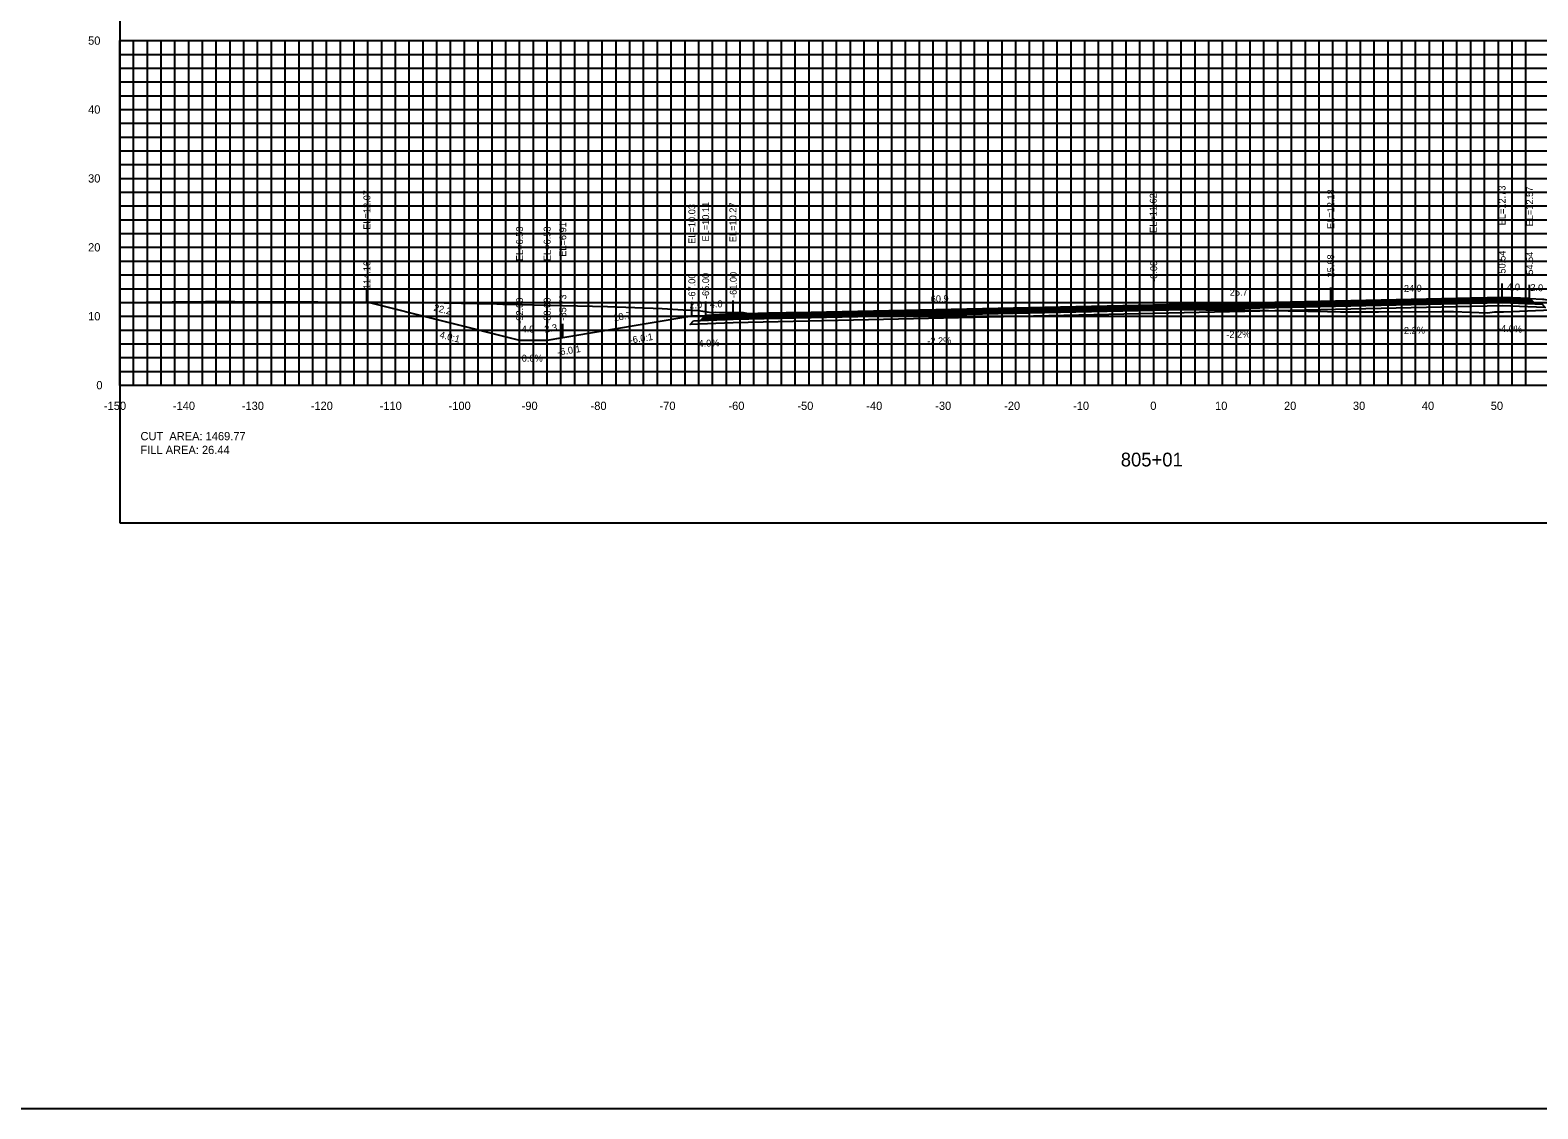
# Model space of a CAD drawing. Extents: x 1797419 to 1809236, y 248759 to 251512.
# Drawn here: x 1803488 to 1803706.7, y 249994.4 to 250150.9 of the extents above; entities that cross this region are included whole.
import ezdxf

# ---------------------------------------------------------------- set-up
doc = ezdxf.new("R2010")
doc.units = 0
for name, color, linetype in [('1', 7, 'Continuous'), ('10', 7, 'Continuous'), ('3', 7, 'Continuous'), ('31', 7, 'Continuous'), ('4', 7, 'Continuous'), ('60', 7, 'Continuous'), ('ANNO-TXT', 7, 'Continuous'), ('BASE', 7, 'Continuous'), ('CL-CNST', 7, 'Continuous'), ('Level 55', 7, 'Continuous'), ('Level 62', 7, 'Continuous'), ('LOWER BINDER', 7, 'Continuous'), ('M-ROADS', 7, 'Continuous'), ('UPPER BINDER', 7, 'Continuous'), ('WEARING', 7, 'Continuous')]:
    doc.layers.add(name, color=color, linetype=linetype)

msp = doc.modelspace()

# ---------------------------------------------------------------- linework, layer by layer
for p, q in [((1803676.68, 250111.61), (1803676.68, 250113.61)), ((1803701.54, 250112.16), (1803701.54, 250114.16)), ((1803705.54, 250112), (1803705.54, 250114)), ((1803536.85, 250111.51), (1803536.85, 250113.51)), ((1803584, 250109.47), (1803584, 250111.47)), ((1803586, 250109.55), (1803586, 250111.55)), ((1803590, 250109.71), (1803590, 250111.71)), ((1803651, 250111.05), (1803651, 250113.05)), ((1803559, 250105.97), (1803559, 250107.97)), ((1803563, 250105.97), (1803563, 250107.97)), ((1803565.27, 250106.34), (1803565.27, 250108.34))]:
    msp.add_line(p, q)
msp.add_lwpolyline([(1803501, 250079.43), (1803801, 250079.43), (1803801, 250269.43), (1803501, 250269.43)], close=True)
at = {"layer": '60'}
for p, q in [((1803500.94, 250149.43), (1803501, 250149.43)), ((1803501, 250099.43), (1803501, 250149.43)), ((1803500.94, 250139.43), (1803501, 250139.43)), ((1803500.94, 250129.43), (1803501, 250129.43)), ((1803500.94, 250119.43), (1803501, 250119.43)), ((1803500.94, 250109.43), (1803501, 250109.43)), ((1803500.94, 250099.43), (1803501, 250099.43)), ((1803501, 250099.43), (1803801, 250099.43)), ((1803501, 250099.37), (1803501, 250099.43)), ((1803511, 250099.37), (1803511, 250099.43)), ((1803521, 250099.37), (1803521, 250099.43)), ((1803531, 250099.37), (1803531, 250099.43)), ((1803541, 250099.37), (1803541, 250099.43)), ((1803551, 250099.37), (1803551, 250099.43)), ((1803561, 250099.37), (1803561, 250099.43)), ((1803571, 250099.37), (1803571, 250099.43)), ((1803581, 250099.37), (1803581, 250099.43)), ((1803591, 250099.37), (1803591, 250099.43)), ((1803601, 250099.37), (1803601, 250099.43)), ((1803611, 250099.37), (1803611, 250099.43)), ((1803621, 250099.37), (1803621, 250099.43)), ((1803631, 250099.37), (1803631, 250099.43)), ((1803641, 250099.37), (1803641, 250099.43)), ((1803651, 250099.37), (1803651, 250099.43)), ((1803661, 250099.37), (1803661, 250099.43)), ((1803671, 250099.37), (1803671, 250099.43)), ((1803681, 250099.37), (1803681, 250099.43)), ((1803691, 250099.37), (1803691, 250099.43)), ((1803701, 250099.37), (1803701, 250099.43))]:
    msp.add_line(p, q, dxfattribs=at)
at = {"layer": 'BASE'}
msp.add_lwpolyline([(1803584.25, 250108.76), (1803585.25, 250108.8), (1803590, 250108.99), (1803651, 250110.33), (1803701.54, 250111.44), (1803706.29, 250111.25), (1803707.29, 250111.21), (1803707.81, 250110.69), (1803701.54, 250110.94), (1803651, 250109.83), (1803590, 250108.49), (1803583.73, 250108.24)], close=True, dxfattribs=at)
at = {"layer": 'CL-CNST'}
msp.add_lwpolyline([(1803536.85, 250111.51), (1803559, 250105.97), (1803562.13, 250105.97), (1803563, 250105.97), (1803565.27, 250106.34), (1803584, 250109.47), (1803586, 250109.55), (1803589.95, 250109.71), (1803590, 250109.71), (1803650.98, 250111.05), (1803651, 250111.05), (1803676.68, 250111.61), (1803701.54, 250112.16), (1803705.54, 250112), (1803707.41, 250111.93), (1803707.54, 250111.92), (1803708.09, 250111.83), (1803728.54, 250108.42), (1803732.54, 250108.42), (1803765.21, 250110.05), (1803801, 250111.84)], dxfattribs=at)
at = {"layer": 'Level 55'}
msp.add_line((1803817.39, 249994.4), (1802790.13, 249994.4), dxfattribs=at)
at = {"layer": 'Level 62'}
for p, q in [((1803501, 250149.43), (1803801, 250149.43)), ((1803501, 250099.43), (1803501, 250149.43)), ((1803501, 250149.43), (1803801, 250149.43)), ((1803501, 250099.43), (1803501, 250149.43)), ((1803503, 250099.43), (1803503, 250149.43)), ((1803503, 250099.43), (1803503, 250149.43)), ((1803505, 250099.43), (1803505, 250149.43)), ((1803505, 250099.43), (1803505, 250149.43)), ((1803507, 250099.43), (1803507, 250149.43)), ((1803507, 250099.43), (1803507, 250149.43)), ((1803509, 250099.43), (1803509, 250149.43)), ((1803509, 250099.43), (1803509, 250149.43)), ((1803511, 250099.43), (1803511, 250149.43)), ((1803511, 250099.43), (1803511, 250149.43)), ((1803513, 250099.43), (1803513, 250149.43)), ((1803513, 250099.43), (1803513, 250149.43)), ((1803515, 250099.43), (1803515, 250149.43)), ((1803515, 250099.43), (1803515, 250149.43)), ((1803517, 250099.43), (1803517, 250149.43)), ((1803517, 250099.43), (1803517, 250149.43)), ((1803519, 250099.43), (1803519, 250149.43)), ((1803519, 250099.43), (1803519, 250149.43)), ((1803521, 250099.43), (1803521, 250149.43)), ((1803521, 250099.43), (1803521, 250149.43)), ((1803523, 250099.43), (1803523, 250149.43)), ((1803523, 250099.43), (1803523, 250149.43)), ((1803525, 250099.43), (1803525, 250149.43)), ((1803525, 250099.43), (1803525, 250149.43)), ((1803527, 250099.43), (1803527, 250149.43)), ((1803527, 250099.43), (1803527, 250149.43)), ((1803529, 250099.43), (1803529, 250149.43)), ((1803529, 250099.43), (1803529, 250149.43)), ((1803531, 250099.43), (1803531, 250149.43)), ((1803531, 250099.43), (1803531, 250149.43)), ((1803533, 250099.43), (1803533, 250149.43)), ((1803533, 250099.43), (1803533, 250149.43)), ((1803535, 250099.43), (1803535, 250149.43)), ((1803535, 250099.43), (1803535, 250149.43)), ((1803537, 250099.43), (1803537, 250149.43)), ((1803537, 250099.43), (1803537, 250149.43)), ((1803539, 250099.43), (1803539, 250149.43)), ((1803539, 250099.43), (1803539, 250149.43)), ((1803541, 250099.43), (1803541, 250149.43)), ((1803541, 250099.43), (1803541, 250149.43)), ((1803543, 250099.43), (1803543, 250149.43)), ((1803543, 250099.43), (1803543, 250149.43)), ((1803545, 250099.43), (1803545, 250149.43)), ((1803545, 250099.43), (1803545, 250149.43)), ((1803547, 250099.43), (1803547, 250149.43)), ((1803547, 250099.43), (1803547, 250149.43)), ((1803549, 250099.43), (1803549, 250149.43)), ((1803549, 250099.43), (1803549, 250149.43)), ((1803551, 250099.43), (1803551, 250149.43)), ((1803551, 250099.43), (1803551, 250149.43)), ((1803553, 250099.43), (1803553, 250149.43)), ((1803553, 250099.43), (1803553, 250149.43)), ((1803555, 250099.43), (1803555, 250149.43)), ((1803555, 250099.43), (1803555, 250149.43)), ((1803557, 250099.43), (1803557, 250149.43)), ((1803557, 250099.43), (1803557, 250149.43)), ((1803559, 250099.43), (1803559, 250149.43)), ((1803559, 250099.43), (1803559, 250149.43)), ((1803561, 250099.43), (1803561, 250149.43)), ((1803561, 250099.43), (1803561, 250149.43)), ((1803563, 250099.43), (1803563, 250149.43)), ((1803563, 250099.43), (1803563, 250149.43)), ((1803565, 250099.43), (1803565, 250149.43)), ((1803565, 250099.43), (1803565, 250149.43)), ((1803567, 250099.43), (1803567, 250149.43)), ((1803567, 250099.43), (1803567, 250149.43)), ((1803569, 250099.43), (1803569, 250149.43)), ((1803569, 250099.43), (1803569, 250149.43)), ((1803571, 250099.43), (1803571, 250149.43)), ((1803571, 250099.43), (1803571, 250149.43)), ((1803573, 250099.43), (1803573, 250149.43)), ((1803573, 250099.43), (1803573, 250149.43)), ((1803575, 250099.43), (1803575, 250149.43)), ((1803575, 250099.43), (1803575, 250149.43)), ((1803577, 250099.43), (1803577, 250149.43)), ((1803577, 250099.43), (1803577, 250149.43)), ((1803579, 250099.43), (1803579, 250149.43)), ((1803579, 250099.43), (1803579, 250149.43)), ((1803581, 250099.43), (1803581, 250149.43)), ((1803581, 250099.43), (1803581, 250149.43)), ((1803583, 250099.43), (1803583, 250149.43)), ((1803583, 250099.43), (1803583, 250149.43)), ((1803585, 250099.43), (1803585, 250149.43)), ((1803585, 250099.43), (1803585, 250149.43)), ((1803587, 250099.43), (1803587, 250149.43)), ((1803587, 250099.43), (1803587, 250149.43)), ((1803589, 250099.43), (1803589, 250149.43)), ((1803589, 250099.43), (1803589, 250149.43)), ((1803591, 250099.43), (1803591, 250149.43)), ((1803591, 250099.43), (1803591, 250149.43)), ((1803593, 250099.43), (1803593, 250149.43)), ((1803593, 250099.43), (1803593, 250149.43)), ((1803595, 250099.43), (1803595, 250149.43)), ((1803595, 250099.43), (1803595, 250149.43)), ((1803597, 250099.43), (1803597, 250149.43)), ((1803597, 250099.43), (1803597, 250149.43)), ((1803599, 250099.43), (1803599, 250149.43)), ((1803599, 250099.43), (1803599, 250149.43)), ((1803601, 250099.43), (1803601, 250149.43)), ((1803601, 250099.43), (1803601, 250149.43)), ((1803603, 250099.43), (1803603, 250149.43)), ((1803603, 250099.43), (1803603, 250149.43)), ((1803605, 250099.43), (1803605, 250149.43)), ((1803605, 250099.43), (1803605, 250149.43)), ((1803607, 250099.43), (1803607, 250149.43)), ((1803607, 250099.43), (1803607, 250149.43)), ((1803609, 250099.43), (1803609, 250149.43)), ((1803609, 250099.43), (1803609, 250149.43)), ((1803611, 250099.43), (1803611, 250149.43)), ((1803611, 250099.43), (1803611, 250149.43)), ((1803613, 250099.43), (1803613, 250149.43)), ((1803613, 250099.43), (1803613, 250149.43)), ((1803615, 250099.43), (1803615, 250149.43)), ((1803615, 250099.43), (1803615, 250149.43)), ((1803617, 250099.43), (1803617, 250149.43)), ((1803617, 250099.43), (1803617, 250149.43)), ((1803619, 250099.43), (1803619, 250149.43)), ((1803619, 250099.43), (1803619, 250149.43)), ((1803621, 250099.43), (1803621, 250149.43)), ((1803621, 250099.43), (1803621, 250149.43)), ((1803623, 250099.43), (1803623, 250149.43)), ((1803623, 250099.43), (1803623, 250149.43)), ((1803625, 250099.43), (1803625, 250149.43)), ((1803625, 250099.43), (1803625, 250149.43)), ((1803627, 250099.43), (1803627, 250149.43)), ((1803627, 250099.43), (1803627, 250149.43)), ((1803629, 250099.43), (1803629, 250149.43)), ((1803629, 250099.43), (1803629, 250149.43)), ((1803631, 250099.43), (1803631, 250149.43)), ((1803631, 250099.43), (1803631, 250149.43)), ((1803633, 250099.43), (1803633, 250149.43)), ((1803633, 250099.43), (1803633, 250149.43)), ((1803635, 250099.43), (1803635, 250149.43)), ((1803635, 250099.43), (1803635, 250149.43)), ((1803637, 250099.43), (1803637, 250149.43)), ((1803637, 250099.43), (1803637, 250149.43)), ((1803639, 250099.43), (1803639, 250149.43)), ((1803639, 250099.43), (1803639, 250149.43)), ((1803641, 250099.43), (1803641, 250149.43)), ((1803641, 250099.43), (1803641, 250149.43)), ((1803643, 250099.43), (1803643, 250149.43)), ((1803643, 250099.43), (1803643, 250149.43)), ((1803645, 250099.43), (1803645, 250149.43)), ((1803645, 250099.43), (1803645, 250149.43)), ((1803647, 250099.43), (1803647, 250149.43)), ((1803647, 250099.43), (1803647, 250149.43)), ((1803649, 250099.43), (1803649, 250149.43)), ((1803649, 250099.43), (1803649, 250149.43)), ((1803651, 250099.43), (1803651, 250149.43)), ((1803651, 250099.43), (1803651, 250149.43)), ((1803653, 250099.43), (1803653, 250149.43)), ((1803653, 250099.43), (1803653, 250149.43)), ((1803655, 250099.43), (1803655, 250149.43)), ((1803655, 250099.43), (1803655, 250149.43)), ((1803657, 250099.43), (1803657, 250149.43)), ((1803657, 250099.43), (1803657, 250149.43)), ((1803659, 250099.43), (1803659, 250149.43)), ((1803659, 250099.43), (1803659, 250149.43)), ((1803661, 250099.43), (1803661, 250149.43)), ((1803661, 250099.43), (1803661, 250149.43)), ((1803663, 250099.43), (1803663, 250149.43)), ((1803663, 250099.43), (1803663, 250149.43)), ((1803665, 250099.43), (1803665, 250149.43)), ((1803665, 250099.43), (1803665, 250149.43)), ((1803667, 250099.43), (1803667, 250149.43)), ((1803667, 250099.43), (1803667, 250149.43)), ((1803669, 250099.43), (1803669, 250149.43)), ((1803669, 250099.43), (1803669, 250149.43)), ((1803671, 250099.43), (1803671, 250149.43)), ((1803671, 250099.43), (1803671, 250149.43)), ((1803673, 250099.43), (1803673, 250149.43)), ((1803673, 250099.43), (1803673, 250149.43)), ((1803675, 250099.43), (1803675, 250149.43)), ((1803675, 250099.43), (1803675, 250149.43)), ((1803677, 250099.43), (1803677, 250149.43)), ((1803677, 250099.43), (1803677, 250149.43)), ((1803679, 250099.43), (1803679, 250149.43)), ((1803679, 250099.43), (1803679, 250149.43)), ((1803681, 250099.43), (1803681, 250149.43)), ((1803681, 250099.43), (1803681, 250149.43)), ((1803683, 250099.43), (1803683, 250149.43)), ((1803683, 250099.43), (1803683, 250149.43)), ((1803685, 250099.43), (1803685, 250149.43)), ((1803685, 250099.43), (1803685, 250149.43)), ((1803687, 250099.43), (1803687, 250149.43)), ((1803687, 250099.43), (1803687, 250149.43)), ((1803689, 250099.43), (1803689, 250149.43)), ((1803689, 250099.43), (1803689, 250149.43)), ((1803691, 250099.43), (1803691, 250149.43)), ((1803691, 250099.43), (1803691, 250149.43)), ((1803693, 250099.43), (1803693, 250149.43)), ((1803693, 250099.43), (1803693, 250149.43)), ((1803695, 250099.43), (1803695, 250149.43)), ((1803695, 250099.43), (1803695, 250149.43)), ((1803697, 250099.43), (1803697, 250149.43)), ((1803697, 250099.43), (1803697, 250149.43)), ((1803699, 250099.43), (1803699, 250149.43)), ((1803699, 250099.43), (1803699, 250149.43)), ((1803701, 250099.43), (1803701, 250149.43)), ((1803701, 250099.43), (1803701, 250149.43)), ((1803703, 250099.43), (1803703, 250149.43)), ((1803703, 250099.43), (1803703, 250149.43)), ((1803705, 250099.43), (1803705, 250149.43)), ((1803705, 250099.43), (1803705, 250149.43)), ((1803501, 250147.43), (1803801, 250147.43)), ((1803501, 250147.43), (1803801, 250147.43)), ((1803501, 250145.43), (1803801, 250145.43)), ((1803501, 250145.43), (1803801, 250145.43)), ((1803501, 250143.43), (1803801, 250143.43)), ((1803501, 250143.43), (1803801, 250143.43)), ((1803501, 250141.43), (1803801, 250141.43)), ((1803501, 250141.43), (1803801, 250141.43)), ((1803501, 250139.43), (1803801, 250139.43)), ((1803501, 250139.43), (1803801, 250139.43)), ((1803501, 250137.43), (1803801, 250137.43)), ((1803501, 250137.43), (1803801, 250137.43)), ((1803501, 250135.43), (1803801, 250135.43)), ((1803501, 250135.43), (1803801, 250135.43)), ((1803501, 250133.43), (1803801, 250133.43)), ((1803501, 250133.43), (1803801, 250133.43)), ((1803501, 250131.43), (1803801, 250131.43)), ((1803501, 250131.43), (1803801, 250131.43)), ((1803501, 250129.43), (1803801, 250129.43)), ((1803501, 250129.43), (1803801, 250129.43)), ((1803501, 250127.43), (1803801, 250127.43)), ((1803501, 250127.43), (1803801, 250127.43)), ((1803501, 250125.43), (1803801, 250125.43)), ((1803501, 250125.43), (1803801, 250125.43)), ((1803501, 250123.43), (1803801, 250123.43)), ((1803501, 250123.43), (1803801, 250123.43)), ((1803501, 250121.43), (1803801, 250121.43)), ((1803501, 250121.43), (1803801, 250121.43)), ((1803501, 250119.43), (1803801, 250119.43)), ((1803501, 250119.43), (1803801, 250119.43)), ((1803501, 250117.43), (1803801, 250117.43)), ((1803501, 250117.43), (1803801, 250117.43)), ((1803501, 250115.43), (1803801, 250115.43)), ((1803501, 250115.43), (1803801, 250115.43)), ((1803501, 250113.43), (1803801, 250113.43)), ((1803501, 250113.43), (1803801, 250113.43)), ((1803501, 250111.43), (1803801, 250111.43)), ((1803501, 250111.43), (1803801, 250111.43)), ((1803501, 250109.43), (1803801, 250109.43)), ((1803501, 250109.43), (1803801, 250109.43)), ((1803501, 250107.43), (1803801, 250107.43)), ((1803501, 250107.43), (1803801, 250107.43)), ((1803501, 250105.43), (1803801, 250105.43)), ((1803501, 250105.43), (1803801, 250105.43)), ((1803501, 250103.43), (1803801, 250103.43)), ((1803501, 250103.43), (1803801, 250103.43)), ((1803501, 250101.43), (1803801, 250101.43)), ((1803501, 250101.43), (1803801, 250101.43)), ((1803501, 250099.43), (1803801, 250099.43)), ((1803501, 250099.43), (1803801, 250099.43))]:
    msp.add_line(p, q, dxfattribs=at)
at = {"layer": 'LOWER BINDER'}
for points in [[(1803590, 250109.18), (1803651, 250110.52), (1803701.54, 250111.63), (1803706.09, 250111.45), (1803706.29, 250111.25), (1803701.54, 250111.44), (1803651, 250110.33), (1803590, 250108.99), (1803585.25, 250108.8), (1803585.45, 250108.99)], [(1803590, 250109.37), (1803651, 250110.71), (1803701.54, 250111.82), (1803705.89, 250111.65), (1803706.09, 250111.45), (1803701.54, 250111.63), (1803651, 250110.52), (1803590, 250109.18), (1803585.45, 250108.99), (1803585.65, 250109.19)]]:
    msp.add_lwpolyline(points, close=True, dxfattribs=at)
at = {"layer": 'M-ROADS'}
msp.add_lwpolyline([(1803501, 250111.43), (1803508.6, 250111.5), (1803513.42, 250111.56), (1803517.23, 250111.58), (1803517.7, 250111.58), (1803541.84, 250111.49), (1803542.95, 250111.47), (1803555.69, 250111.21), (1803555.93, 250111.21), (1803556.56, 250111.18), (1803571.75, 250110.82), (1803579.67, 250110.57), (1803582.71, 250110.38), (1803584.98, 250110.24), (1803586.84, 250109.98), (1803587.18, 250109.99), (1803587.48, 250110), (1803590.57, 250109.98), (1803590.65, 250109.96), (1803590.81, 250109.96), (1803590.85, 250109.97), (1803591.18, 250109.98), (1803591.46, 250109.96), (1803592.16, 250109.83), (1803594.98, 250109.91), (1803597.66, 250109.98), (1803620.11, 250110.04), (1803621.35, 250110.07), (1803623.28, 250110.1), (1803633.67, 250110.26), (1803642.87, 250110.42), (1803644.22, 250110.44), (1803644.56, 250110.44), (1803646.7, 250110.43), (1803658.58, 250110.38), (1803663.21, 250110.34), (1803664.82, 250110.31), (1803676.19, 250110.12), (1803678.1, 250110.08), (1803683.6, 250110.08), (1803692.69, 250110.11), (1803694.47, 250110.1), (1803699.43, 250109.94), (1803700.43, 250110.05), (1803701.75, 250110.07), (1803708.7, 250110.34)], dxfattribs=at)
at = {"layer": 'UPPER BINDER'}
msp.add_lwpolyline([(1803701.54, 250111.82), (1803705.89, 250111.65), (1803705.7, 250111.84), (1803701.54, 250112.01), (1803651, 250110.9), (1803590, 250109.56), (1803585.85, 250109.39), (1803585.65, 250109.19), (1803590, 250109.37), (1803651, 250110.71)], close=True, dxfattribs=at)
at = {"layer": 'WEARING'}
msp.add_lwpolyline([(1803701.54, 250112.01), (1803705.7, 250111.84), (1803705.54, 250112), (1803701.54, 250112.16), (1803651, 250111.05), (1803590, 250109.71), (1803586, 250109.55), (1803585.85, 250109.39), (1803590, 250109.56), (1803651, 250110.9)], close=True, dxfattribs=at)

# ---------------------------------------------------------------- texts
for s, rotation, p in [('4.0:1', 345.9642, (1803547.32, 250106.31)), ('-6.0:1', 9.4623, (1803564.55, 250103.69)), ('-6.0:1', 9.4623, (1803575.05, 250105.44))]:
    msp.add_text(s, height=1, rotation=rotation).set_placement(p)
at = {"layer": '1'}
msp.add_text('805+01', height=2, dxfattribs=at).set_placement((1803646.22, 250087.63))
at = {"layer": '10'}
for s, p in [('-150', (1803498.7, 250095.83)), ('-140', (1803508.7, 250095.83)), ('-130', (1803518.7, 250095.83)), ('-120', (1803528.7, 250095.83)), ('-110', (1803538.7, 250095.83)), ('-100', (1803548.7, 250095.83)), ('-90', (1803559.3, 250095.83)), ('-80', (1803569.3, 250095.83)), ('-70', (1803579.3, 250095.83)), ('-60', (1803589.3, 250095.83)), ('-50', (1803599.3, 250095.83)), ('-40', (1803609.3, 250095.83)), ('-30', (1803619.3, 250095.83)), ('-20', (1803629.3, 250095.83)), ('-10', (1803639.3, 250095.83)), ('0', (1803650.5, 250095.83)), ('10', (1803659.9, 250095.83)), ('20', (1803669.9, 250095.83)), ('30', (1803679.9, 250095.83)), ('40', (1803689.9, 250095.83)), ('50', (1803699.9, 250095.83))]:
    msp.add_text(s, height=1.2, dxfattribs=at).set_placement(p)
at = {"layer": '3'}
for s, p in [('EL=12.07', (1803537.35, 250121.98)), ('EL=11.62', (1803651.43, 250121.52)), ('EL=12.18', (1803677.18, 250122.09)), ('EL=12.73', (1803702.04, 250122.63)), ('EL=12.57', (1803706.04, 250122.47)), ('EL=10.03', (1803584.5, 250119.94)), ('EL=10.11', (1803586.5, 250120.27)), ('EL=10.27', (1803590.45, 250120.18)), ('EL=6.53', (1803559.5, 250117.43)), ('EL=6.53', (1803563.5, 250117.43)), ('EL=6.91', (1803565.77, 250118.06)), ('25.68', (1803677.18, 250115.06)), ('50.54', (1803702.04, 250115.61)), ('54.54', (1803706.04, 250115.45)), ('-114.16', (1803537.35, 250112.92)), ('-61.00', (1803590.5, 250112.08)), ('-0.00', (1803651.5, 250114.42)), ('-67.00', (1803584.5, 250111.84)), ('-65.00', (1803586.5, 250111.92)), ('-92.00', (1803559.5, 250108.34)), ('-88.00', (1803563.5, 250108.34)), ('-85.73', (1803565.77, 250108.8))]:
    msp.add_text(s, height=1, rotation=90, dxfattribs=at).set_placement(p)
at = {"layer": '31'}
for s, p in [('50', (1803496.4, 250148.83)), ('40', (1803496.4, 250138.83)), ('30', (1803496.4, 250128.83)), ('20', (1803496.4, 250118.83)), ('10', (1803496.4, 250108.83)), ('0', (1803497.6, 250098.83))]:
    msp.add_text(s, height=1.2, dxfattribs=at).set_placement(p)
at = {"layer": '4'}
for s, rotation, p in [('24.9', 1.2605, (1803687.31, 250112.95)), ('4.0', 357.7091, (1803702.26, 250113.23)), ('2.0', 357.7097, (1803705.62, 250113.12)), ('2.0', 2.2903, (1803583.64, 250110.55)), ('4.0', 2.2909, (1803586.61, 250110.67)), ('60.9', 1.2603, (1803618.66, 250111.44)), ('25.7', 1.2605, (1803662.04, 250112.39)), ('22.2', 345.9642, (1803546.46, 250110.24)), ('18.7', 9.4623, (1803572.7, 250108.7)), ('2.3', 9.4623, (1803562.69, 250107.03)), ('-2.2%', 1.2605, (1803661.54, 250106.28)), ('2.2%', 1.2605, (1803687.31, 250106.85)), ('-4.0%', 357.7091, (1803700.93, 250107.18)), ('-4.0%', 2.2909, (1803584.53, 250104.95)), ('-2.2%', 1.2603, (1803618.16, 250105.33))]:
    msp.add_text(s, height=1, rotation=rotation, dxfattribs=at).set_placement(p)
for s, p in [('4.0', (1803559.29, 250107.07)), ('0.0%', (1803559.31, 250102.84))]:
    msp.add_text(s, height=1, dxfattribs=at).set_placement(p)
at = {"layer": '60'}
msp.add_text('-', height=0.0001, dxfattribs=at).set_placement((1803501, 250099.43))
at = {"layer": 'ANNO-TXT'}
for s, p in [('CUT  AREA: 1469.77', (1803504, 250091.43)), ('FILL AREA: 26.44', (1803504, 250089.43))]:
    msp.add_text(s, height=1.2, dxfattribs=at).set_placement(p)

doc.saveas('drawing.dxf')
